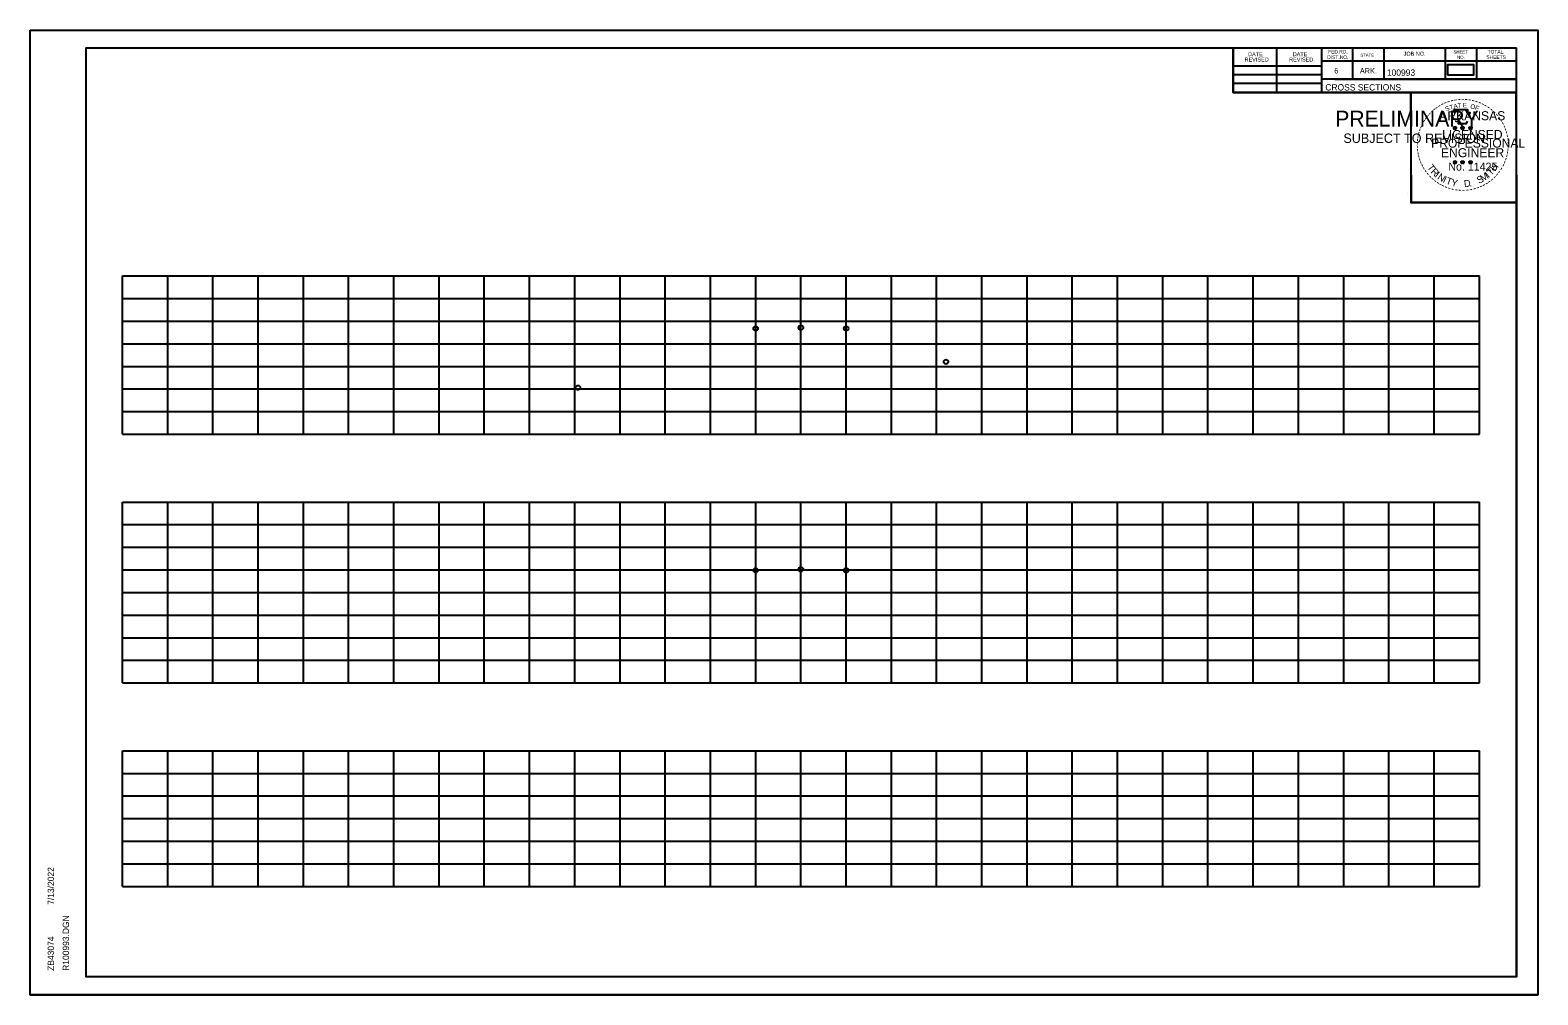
# Model space of a CAD drawing. Extents: x 4667 to 1632277, y -2100 to 724501.
# Drawn here: x 7113.9 to 7447.2, y -995.7 to -782.3 of the extents above; entities that cross this region are included whole.
import ezdxf

# ---------------------------------------------------------------- set-up
doc = ezdxf.new("R2010")
doc.units = 0
doc.layers.add('R_Grid', color=7, linetype='Continuous')
doc.layers.add('R_No Plot', color=7, linetype='Continuous')

msp = doc.modelspace()

# ---------------------------------------------------------------- linework, layer by layer
at = {"layer": 'R_Grid'}
for p, q in [((7134.28, -836.67), (7434.28, -836.67)), ((7134.28, -871.67), (7134.28, -836.67)), ((7144.28, -871.67), (7144.28, -836.67)), ((7154.28, -871.67), (7154.28, -836.67)), ((7164.28, -871.67), (7164.28, -836.67)), ((7174.28, -871.67), (7174.28, -836.67)), ((7184.28, -871.67), (7184.28, -836.67)), ((7194.28, -871.67), (7194.28, -836.67)), ((7204.28, -871.67), (7204.28, -836.67)), ((7214.28, -871.67), (7214.28, -836.67)), ((7224.28, -871.67), (7224.28, -836.67)), ((7234.28, -871.67), (7234.28, -836.67)), ((7244.28, -871.67), (7244.28, -836.67)), ((7254.28, -871.67), (7254.28, -836.67)), ((7264.28, -871.67), (7264.28, -836.67)), ((7274.28, -871.67), (7274.28, -836.67)), ((7284.28, -871.67), (7284.28, -836.67)), ((7294.28, -871.67), (7294.28, -836.67)), ((7304.28, -871.67), (7304.28, -836.67)), ((7314.28, -871.67), (7314.28, -836.67)), ((7324.28, -871.67), (7324.28, -836.67)), ((7334.28, -871.67), (7334.28, -836.67)), ((7344.28, -871.67), (7344.28, -836.67)), ((7354.28, -871.67), (7354.28, -836.67)), ((7364.28, -871.67), (7364.28, -836.67)), ((7374.28, -871.67), (7374.28, -836.67)), ((7384.28, -871.67), (7384.28, -836.67)), ((7394.28, -871.67), (7394.28, -836.67)), ((7404.28, -871.67), (7404.28, -836.67)), ((7414.28, -871.67), (7414.28, -836.67)), ((7424.28, -871.67), (7424.28, -836.67)), ((7434.28, -871.67), (7434.28, -836.67)), ((7134.28, -841.67), (7434.28, -841.67)), ((7134.28, -846.67), (7434.28, -846.67)), ((7134.28, -851.67), (7434.28, -851.67)), ((7134.28, -856.67), (7434.28, -856.67)), ((7134.28, -861.67), (7434.28, -861.67)), ((7134.28, -866.67), (7434.28, -866.67)), ((7134.28, -871.67), (7434.28, -871.67)), ((7134.28, -886.67), (7434.28, -886.67)), ((7134.28, -926.67), (7134.28, -886.67)), ((7144.28, -926.67), (7144.28, -886.67)), ((7154.28, -926.67), (7154.28, -886.67)), ((7164.28, -926.67), (7164.28, -886.67)), ((7174.28, -926.67), (7174.28, -886.67)), ((7184.28, -926.67), (7184.28, -886.67)), ((7194.28, -926.67), (7194.28, -886.67)), ((7204.28, -926.67), (7204.28, -886.67)), ((7214.28, -926.67), (7214.28, -886.67)), ((7224.28, -926.67), (7224.28, -886.67)), ((7234.28, -926.67), (7234.28, -886.67)), ((7244.28, -926.67), (7244.28, -886.67)), ((7254.28, -926.67), (7254.28, -886.67)), ((7264.28, -926.67), (7264.28, -886.67)), ((7274.28, -926.67), (7274.28, -886.67)), ((7284.28, -926.67), (7284.28, -886.67)), ((7294.28, -926.67), (7294.28, -886.67)), ((7304.28, -926.67), (7304.28, -886.67)), ((7314.28, -926.67), (7314.28, -886.67)), ((7324.28, -926.67), (7324.28, -886.67)), ((7334.28, -926.67), (7334.28, -886.67)), ((7344.28, -926.67), (7344.28, -886.67)), ((7354.28, -926.67), (7354.28, -886.67)), ((7364.28, -926.67), (7364.28, -886.67)), ((7374.28, -926.67), (7374.28, -886.67)), ((7384.28, -926.67), (7384.28, -886.67)), ((7394.28, -926.67), (7394.28, -886.67)), ((7404.28, -926.67), (7404.28, -886.67)), ((7414.28, -926.67), (7414.28, -886.67)), ((7424.28, -926.67), (7424.28, -886.67)), ((7434.28, -926.67), (7434.28, -886.67)), ((7134.28, -891.67), (7434.28, -891.67)), ((7134.28, -896.67), (7434.28, -896.67)), ((7134.28, -901.67), (7434.28, -901.67)), ((7134.28, -906.67), (7434.28, -906.67)), ((7134.28, -911.67), (7434.28, -911.67)), ((7134.28, -916.67), (7434.28, -916.67)), ((7134.28, -921.67), (7434.28, -921.67)), ((7134.28, -926.67), (7434.28, -926.67)), ((7134.28, -941.67), (7434.28, -941.67)), ((7134.28, -971.67), (7134.28, -941.67)), ((7144.28, -971.67), (7144.28, -941.67)), ((7154.28, -971.67), (7154.28, -941.67)), ((7164.28, -971.67), (7164.28, -941.67)), ((7174.28, -971.67), (7174.28, -941.67)), ((7184.28, -971.67), (7184.28, -941.67)), ((7194.28, -971.67), (7194.28, -941.67)), ((7204.28, -971.67), (7204.28, -941.67)), ((7214.28, -971.67), (7214.28, -941.67)), ((7224.28, -971.67), (7224.28, -941.67)), ((7234.28, -971.67), (7234.28, -941.67)), ((7244.28, -971.67), (7244.28, -941.67)), ((7254.28, -971.67), (7254.28, -941.67)), ((7264.28, -971.67), (7264.28, -941.67)), ((7274.28, -971.67), (7274.28, -941.67)), ((7284.28, -971.67), (7284.28, -941.67)), ((7294.28, -971.67), (7294.28, -941.67)), ((7304.28, -971.67), (7304.28, -941.67)), ((7314.28, -971.67), (7314.28, -941.67)), ((7324.28, -971.67), (7324.28, -941.67)), ((7334.28, -971.67), (7334.28, -941.67)), ((7344.28, -971.67), (7344.28, -941.67)), ((7354.28, -971.67), (7354.28, -941.67)), ((7364.28, -971.67), (7364.28, -941.67)), ((7374.28, -971.67), (7374.28, -941.67)), ((7384.28, -971.67), (7384.28, -941.67)), ((7394.28, -971.67), (7394.28, -941.67)), ((7404.28, -971.67), (7404.28, -941.67)), ((7414.28, -971.67), (7414.28, -941.67)), ((7424.28, -971.67), (7424.28, -941.67)), ((7434.28, -971.67), (7434.28, -941.67)), ((7134.28, -946.67), (7434.28, -946.67)), ((7134.28, -951.67), (7434.28, -951.67)), ((7134.28, -956.67), (7434.28, -956.67)), ((7134.28, -961.67), (7434.28, -961.67)), ((7134.28, -966.67), (7434.28, -966.67)), ((7134.28, -971.67), (7434.28, -971.67))]:
    msp.add_line(p, q, dxfattribs=at)
at = {"layer": 'R_No Plot'}
for p, q in [((7113.88, -782.31), (7447.21, -782.31)), ((7126.28, -786.21), (7442.46, -786.21)), ((7126.28, -991.67), (7126.28, -786.21)), ((7278.8, -786.47), (7278.8, -786.47)), ((7278.8, -786.47), (7278.8, -786.47)), ((7379.82, -796.09), (7379.82, -786.21)), ((7389.5, -796.09), (7389.5, -786.21)), ((7399.36, -786.21), (7399.36, -796.09)), ((7406.2, -786.21), (7406.2, -793.15)), ((7413.14, -786.21), (7413.14, -793.15)), ((7426.72, -786.21), (7426.72, -793.15)), ((7433.66, -786.21), (7433.66, -793.15)), ((7442.46, -991.67), (7442.46, -786.21)), ((7442.46, -789.15), (7399.36, -789.15)), ((7442.46, -789.13), (7442.46, -789.13)), ((7379.82, -790.23), (7399.36, -790.23)), ((7379.82, -792.09), (7399.36, -792.09)), ((7442.46, -793.15), (7399.36, -793.15)), ((7402.32, -793.15), (7442.46, -793.15)), ((7379.82, -794.03), (7399.36, -794.03)), ((7442.46, -796.09), (7379.82, -796.09)), ((7428.54, -803.83), (7428.89, -803.94)), ((7428.54, -803.83), (7428.79, -803.88)), ((7428.54, -803.83), (7428.78, -803.96)), ((7428.67, -804.24), (7428.89, -803.94)), ((7428.67, -804.24), (7428.8, -804)), ((7428.67, -804.24), (7428.89, -804.02)), ((7428.89, -803.58), (7428.85, -803.83)), ((7428.89, -803.94), (7428.89, -803.58)), ((7428.89, -803.58), (7428.94, -803.83)), ((7429.24, -803.83), (7428.89, -803.94)), ((7429.1, -804.24), (7428.89, -803.94)), ((7429.1, -804.24), (7428.89, -804.03)), ((7429.24, -803.83), (7428.95, -803.88)), ((7429.1, -804.24), (7428.97, -803.95)), ((7429.24, -803.83), (7429.03, -803.94)), ((7430.21, -803.83), (7430.56, -803.94)), ((7430.21, -803.83), (7430.46, -803.88)), ((7430.21, -803.83), (7430.45, -803.96)), ((7430.34, -804.24), (7430.56, -803.94)), ((7430.34, -804.24), (7430.47, -804)), ((7430.34, -804.24), (7430.56, -804.02)), ((7430.56, -803.58), (7430.52, -803.83)), ((7430.56, -803.94), (7430.56, -803.58)), ((7430.56, -803.58), (7430.61, -803.83)), ((7430.91, -803.83), (7430.56, -803.94)), ((7430.77, -804.24), (7430.56, -803.94)), ((7430.77, -804.24), (7430.56, -804.03)), ((7430.91, -803.83), (7430.62, -803.88)), ((7430.77, -804.24), (7430.64, -803.95)), ((7430.91, -803.83), (7430.7, -803.94)), ((7431.98, -803.85), (7432.32, -803.96)), ((7431.98, -803.85), (7432.23, -803.89)), ((7431.98, -803.85), (7432.21, -803.97)), ((7432.11, -804.25), (7432.32, -803.96)), ((7432.11, -804.25), (7432.23, -804.01)), ((7432.11, -804.25), (7432.32, -804.04)), ((7432.32, -803.59), (7432.28, -803.84)), ((7432.32, -803.96), (7432.32, -803.59)), ((7432.32, -803.59), (7432.37, -803.84)), ((7432.67, -803.85), (7432.32, -803.96)), ((7432.54, -804.25), (7432.32, -803.96)), ((7432.54, -804.25), (7432.32, -804.04)), ((7432.67, -803.85), (7432.39, -803.89)), ((7432.54, -804.25), (7432.4, -803.96)), ((7432.67, -803.85), (7432.47, -803.95)), ((7428.54, -811.41), (7428.89, -811.52)), ((7428.54, -811.41), (7428.79, -811.45)), ((7428.54, -811.41), (7428.77, -811.53)), ((7428.67, -811.81), (7428.89, -811.52)), ((7428.67, -811.81), (7428.8, -811.57)), ((7428.67, -811.81), (7428.88, -811.6)), ((7428.89, -811.15), (7428.85, -811.4)), ((7429.1, -811.81), (7428.88, -811.6)), ((7428.89, -811.52), (7428.89, -811.15)), ((7428.89, -811.15), (7428.94, -811.4)), ((7429.23, -811.41), (7428.89, -811.52)), ((7429.1, -811.81), (7428.89, -811.52)), ((7429.23, -811.41), (7428.95, -811.46)), ((7429.1, -811.81), (7428.96, -811.52)), ((7429.23, -811.41), (7429.03, -811.51)), ((7430.21, -811.41), (7430.56, -811.52)), ((7430.21, -811.41), (7430.46, -811.45)), ((7430.21, -811.41), (7430.44, -811.53)), ((7430.34, -811.81), (7430.56, -811.52)), ((7430.34, -811.81), (7430.47, -811.57)), ((7430.34, -811.81), (7430.55, -811.6)), ((7430.56, -811.15), (7430.51, -811.4)), ((7430.77, -811.81), (7430.55, -811.6)), ((7430.56, -811.52), (7430.56, -811.15)), ((7430.56, -811.15), (7430.6, -811.4)), ((7430.9, -811.41), (7430.56, -811.52)), ((7430.77, -811.81), (7430.56, -811.52)), ((7430.9, -811.41), (7430.62, -811.46)), ((7430.77, -811.81), (7430.63, -811.52)), ((7430.9, -811.41), (7430.7, -811.51)), ((7431.97, -811.42), (7432.32, -811.53)), ((7431.97, -811.42), (7432.23, -811.46)), ((7431.97, -811.42), (7432.21, -811.54)), ((7432.11, -811.82), (7432.32, -811.53)), ((7432.11, -811.82), (7432.23, -811.58)), ((7432.11, -811.82), (7432.32, -811.61)), ((7432.32, -811.16), (7432.28, -811.41)), ((7432.32, -811.53), (7432.32, -811.16)), ((7432.32, -811.16), (7432.37, -811.41)), ((7432.67, -811.42), (7432.32, -811.53)), ((7432.54, -811.82), (7432.32, -811.53)), ((7432.54, -811.82), (7432.32, -811.61)), ((7432.67, -811.42), (7432.38, -811.47)), ((7432.54, -811.82), (7432.4, -811.53)), ((7432.67, -811.42), (7432.47, -811.52)), ((7418.49, -818.54), (7418.49, -818.54)), ((7126.28, -991.67), (7126.28, -991.67)), ((7442.46, -991.67), (7126.28, -991.67)), ((7113.88, -995.65), (7447.21, -995.65))]:
    msp.add_line(p, q, dxfattribs=at)
for points in [[(7113.87, -782.31), (7447.21, -782.31), (7447.21, -995.65), (7113.87, -995.65)], [(7360.2, -786.21), (7379.82, -786.21), (7379.82, -796.09), (7395.93, -796.09), (7419.13, -796.09), (7419.13, -820.42), (7442.46, -820.42), (7442.46, -991.67), (7126.28, -991.67), (7126.28, -786.21)], [(7427.22, -792.2), (7433.06, -792.2), (7433.06, -790.02), (7427.22, -790.02)], [(7419.13, -796.09), (7442.34, -796.09), (7442.46, -820.42), (7419.25, -820.42)]]:
    msp.add_lwpolyline(points, close=True, dxfattribs=at)
for points in [[(7428.58, -799.96), (7428.85, -800.78)], [(7432.09, -800.88), (7432.24, -800.59), (7431.55, -800.62), (7431.7, -799.96), (7428.58, -799.96)], [(7429.07, -802.38), (7429.07, -802.47), (7429.64, -802.48), (7429.58, -802.96), (7431.45, -802.96), (7431.65, -802.42)], [(7428.89, -803.58), (7429.1, -804.24), (7428.54, -803.83), (7429.24, -803.83), (7428.67, -804.24), (7428.89, -803.58)], [(7430.56, -803.58), (7430.77, -804.24), (7430.21, -803.83), (7430.91, -803.83), (7430.34, -804.24), (7430.56, -803.58)], [(7432.32, -803.59), (7432.54, -804.25), (7431.98, -803.85), (7432.67, -803.85), (7432.11, -804.25), (7432.32, -803.59)], [(7428.89, -811.15), (7429.1, -811.81), (7428.54, -811.41), (7429.23, -811.41), (7428.67, -811.81), (7428.89, -811.15)], [(7430.56, -811.15), (7430.77, -811.81), (7430.21, -811.41), (7430.9, -811.41), (7430.34, -811.81), (7430.56, -811.15)], [(7432.32, -811.16), (7432.54, -811.82), (7431.97, -811.42), (7432.67, -811.42), (7432.11, -811.82), (7432.32, -811.16)]]:
    msp.add_lwpolyline(points, dxfattribs=at)
for centre, radius in [((7428.89, -803.95), 0.172), ((7428.89, -803.95), 0.145), ((7428.89, -803.95), 0.116), ((7428.89, -803.95), 0.0991), ((7428.89, -803.95), 0.0747), ((7428.89, -803.95), 0.0495), ((7428.89, -803.95), 0.0296), ((7430.56, -803.95), 0.172), ((7430.56, -803.95), 0.145), ((7430.56, -803.95), 0.116), ((7430.56, -803.95), 0.0991), ((7430.56, -803.95), 0.0747), ((7430.56, -803.95), 0.0495), ((7430.56, -803.95), 0.0296), ((7432.32, -803.96), 0.172), ((7432.32, -803.96), 0.145), ((7432.32, -803.96), 0.116), ((7432.32, -803.96), 0.0991), ((7432.32, -803.96), 0.0747), ((7432.32, -803.96), 0.0495), ((7432.32, -803.96), 0.0296), ((7428.89, -811.52), 0.172), ((7428.89, -811.52), 0.145), ((7428.89, -811.52), 0.116), ((7428.89, -811.52), 0.0991), ((7428.89, -811.52), 0.0747), ((7428.89, -811.52), 0.0495), ((7428.89, -811.52), 0.0296), ((7430.55, -811.52), 0.172), ((7430.55, -811.52), 0.145), ((7430.55, -811.52), 0.116), ((7430.55, -811.52), 0.0991), ((7430.55, -811.52), 0.0747), ((7430.55, -811.52), 0.0495), ((7430.55, -811.52), 0.0296), ((7432.32, -811.53), 0.172), ((7432.32, -811.53), 0.145), ((7432.32, -811.53), 0.116), ((7432.32, -811.53), 0.0991), ((7432.32, -811.53), 0.0747), ((7432.32, -811.53), 0.0495), ((7432.32, -811.53), 0.0296), ((7274.28, -848.29), 0.5), ((7284.28, -848.09), 0.5), ((7294.28, -848.29), 0.5), ((7316.36, -855.65), 0.5), ((7234.99, -861.39), 0.5), ((7274.28, -901.76), 0.5), ((7284.28, -901.56), 0.5), ((7294.28, -901.76), 0.5)]:
    msp.add_circle(centre, radius, dxfattribs=at)

# ---------------------------------------------------------------- texts
for s, height, rotation, p in [('REVISED', 0.879, 360, (7382.37, -789.25)), ('DATE', 0.879, 360, (7383.15, -788.07)), ('REVISED', 0.879, 360, (7392.23, -789.25)), ('DATE', 0.879, 360, (7393.01, -788.07)), ('DIST.NO.', 0.782, 360, (7400.64, -788.67)), ('FED.RD.', 0.782, 360, (7400.84, -787.49)), ('STATE', 0.684, 360, (7407.96, -788.17)), ('JOB NO.', 0.879, 360, (7417.54, -787.97)), ('SHEET', 0.684, 360, (7428.58, -787.49)), ('NO.', 0.684, 360, (7429.36, -788.67)), ('SHEETS', 0.782, 360, (7435.82, -788.67)), ('TOTAL', 0.782, 360, (7436.1, -787.49)), ('6', 1.17, 360, (7402.2, -791.89)), ('ARK.', 1.172, 360, (7407.86, -791.89)), ('100993', 1.4, 360, (7413.83, -792.41)), ('CROSS SECTIONS', 1.4, 360, (7400.22, -795.66)), ('-', 1.6, 38.9507, (7424.41, -800.56)), ('-', 1.6, 36.2317, (7424.89, -800.18)), ('-', 1.6, 34.0636, (7425.47, -799.78)), ('-', 1.6, 28.7918, (7426.06, -799.41)), ('-', 1.6, 24.3072, (7426.7, -799.1)), ('S', 1, 21.594, (7426.94, -800.28)), ('-', 1.6, 19.1761, (7427.33, -798.83)), ('T', 1, 16.4036, (7427.85, -799.95)), ('-', 1.6, 13.6301, (7428.08, -798.59)), ('A', 1, 11.2132, (7428.68, -799.7)), ('-', 1.6, 10.2193, (7428.76, -798.43)), ('T', 1, 6.0228, (7429.53, -799.53)), ('-', 1.6, 5.8968, (7429.49, -798.32)), ('-', 1.6, 0.1862, (7430.26, -798.24)), ('E', 1, 0.8323, (7430.63, -799.42)), ('-', 1.6, 357.743, (7430.98, -798.26)), ('-', 1.6, 352.1617, (7431.73, -798.31)), ('O', 1, 350.4515, (7432.23, -799.63)), ('-', 1.6, 347.2049, (7432.44, -798.43)), ('F', 1, 340.0707, (7433.19, -799.86)), ('-', 1.6, 342.3362, (7433.08, -798.58)), ('-', 1.6, 337.8551, (7433.81, -798.8)), ('-', 1.6, 334.1211, (7434.45, -799.08)), ('-', 1.6, 329.6409, (7435.02, -799.36)), ('-', 1.6, 325.8627, (7435.67, -799.72)), ('-', 1.6, 320.5297, (7436.28, -800.15)), ('PRELIMINARY', 3.5, 360, (7402.41, -803.63)), ('DWB', 0.01, 360, (7403.15, -801.78)), ('-', 1.6, 62.8713, (7422.08, -803.65)), ('-', 1.6, 58.0706, (7422.39, -803.03)), ('-', 1.6, 54.2325, (7422.71, -802.51)), ('-', 1.6, 50.6142, (7423.13, -801.94)), ('-', 1.6, 48.423, (7423.53, -801.45)), ('-', 1.6, 42.9622, (7423.98, -800.97)), ('ARKANSAS', 2, 360, (7425.43, -802.24)), ('-', 1.6, 315.5786, (7436.88, -800.63)), ('-', 1.6, 309.8797, (7437.45, -801.18)), ('-', 1.6, 306.6522, (7437.97, -801.79)), ('-', 1.4, 303.6753, (7438.46, -802.35)), ('-', 1.6, 299.6684, (7438.78, -802.96)), ('SUBJECT TO REVISION', 2.0751, 360, (7404.22, -807.25)), ('-', 1.6, 85.1863, (7421.19, -807.01)), ('-', 1.6, 81.2013, (7421.27, -806.31)), ('-', 1.6, 75.461, (7421.4, -805.6)), ('-', 1.6, 72.3945, (7421.6, -804.89)), ('-', 1.6, 67.7743, (7421.82, -804.26)), ('PROFESSIONAL', 2, 360, (7423.61, -808.3)), ('LICENSED', 2, 360, (7426.03, -806.39)), ('DWB', 0.01, 360, (7428.88, -803.95)), ('DWB', 0.01, 360, (7430.55, -803.95)), ('DWB', 0.01, 360, (7432.31, -803.96)), ('-', 1.6, 294.6628, (7439.1, -803.57)), ('-', 1.6, 290.5728, (7439.36, -804.15)), ('-', 1.6, 285.1233, (7439.59, -804.73)), ('-', 1.6, 280.5493, (7439.79, -805.47)), ('-', 1.6, 276.5962, (7439.95, -806.24)), ('-', 1.6, 94.1959, (7421.2, -808.43)), ('-', 1.6, 89.0622, (7421.17, -807.71)), ('-', 1.6, 98.9479, (7421.28, -809.1)), ('-', 1.6, 101.7149, (7421.41, -809.83)), ('-', 1.6, 105.4578, (7421.57, -810.43)), ('ENGINEER', 2, 360, (7425.8, -810.42)), ('-', 1.6, 255.7626, (7439.85, -809.59)), ('-', 1.6, 260.9953, (7439.96, -808.91)), ('-', 1.6, 263.5172, (7440.03, -808.26)), ('-', 1.6, 274.3301, (7440.01, -806.96)), ('-', 1.6, 269.9407, (7440.05, -807.59)), ('-', 1.6, 109.0874, (7421.79, -811.06)), ('-', 1.6, 114.0643, (7422.04, -811.65)), ('-', 1.6, 115.7289, (7422.35, -812.27)), ('-', 1.6, 120.4471, (7422.7, -812.86)), ('-', 1.6, 125.8934, (7423.11, -813.42)), ('T', 1.54, 306.0406, (7422.65, -812.68)), ('R', 1.54, 314.005, (7423.41, -813.73)), ('No. 11425', 1.757, 360, (7427.42, -813.37)), ('DWB', 0.01, 360, (7428.87, -811.52)), ('DWB', 0.01, 360, (7430.54, -811.52)), ('DWB', 0.01, 360, (7432.31, -811.53)), ('T', 1.54, 46.6444, (7436.88, -814.59)), ('H', 1.54, 54.6088, (7437.77, -813.64)), ('-', 1.6, 239.0712, (7438.79, -812.37)), ('-', 1.6, 244.6197, (7439.18, -811.61)), ('-', 1.6, 247.8887, (7439.44, -810.98)), ('-', 1.6, 252.8681, (7439.67, -810.31)), ('-', 1.6, 130.7181, (7423.57, -813.97)), ('-', 1.6, 134.2238, (7424.09, -814.52)), ('-', 1.6, 138.9338, (7424.61, -814.98)), ('-', 1.6, 144.6463, (7425.17, -815.39)), ('I', 1.54, 321.9694, (7424.31, -814.66)), ('-', 1.6, 148.0898, (7425.73, -815.76)), ('N', 1.54, 326.5002, (7424.88, -815.13)), ('-', 1.6, 151.5704, (7426.31, -816.08)), ('-', 1.6, 154.6002, (7426.83, -816.33)), ('I', 1.54, 335.3603, (7426.08, -815.92)), ('T', 1.54, 339.8912, (7426.74, -816.24)), ('Y', 1.54, 347.8556, (7427.96, -816.69)), ('D', 1.54, 6.3969, (7430.95, -817.05)), ('.', 1.54, 13.7642, (7432.14, -816.92)), ('S', 1.54, 26.9312, (7434.19, -816.32)), ('M', 1.54, 32.6563, (7435.03, -815.91)), ('-', 1.6, 207.3568, (7435.31, -815.86)), ('I', 1.54, 42.1136, (7436.31, -815.06)), ('-', 1.6, 212.2491, (7435.87, -815.52)), ('-', 1.6, 215.7363, (7436.4, -815.13)), ('-', 1.6, 221.0851, (7436.95, -814.66)), ('-', 1.6, 225.7653, (7437.48, -814.15)), ('-', 1.6, 231.2538, (7437.95, -813.58)), ('-', 1.6, 233.8452, (7438.38, -813.02)), ('-', 1.6, 158.5612, (7427.45, -816.58)), ('-', 1.6, 162.7983, (7428.14, -816.8)), ('-', 1.6, 167.5555, (7428.85, -816.96)), ('-', 1.6, 173.1155, (7429.63, -817.07)), ('-', 1.6, 176.5183, (7430.37, -817.12)), ('-', 1.6, 181.5918, (7431.12, -817.1)), ('-', 1.6, 185.8167, (7431.93, -817.03)), ('-', 1.6, 191.2858, (7432.66, -816.9)), ('-', 1.6, 195.4743, (7433.39, -816.7)), ('-', 1.6, 200.7184, (7434.07, -816.45)), ('-', 1.6, 204.2516, (7434.69, -816.18)), ('7/13/2022', 1.4, 90, (7119.14, -975.74)), ('R100993.DGN', 1.4, 90, (7122.47, -990.34)), ('ZB43074', 1.4, 90, (7119.14, -990.34))]:
    msp.add_text(s, height=height, rotation=rotation, dxfattribs=at).set_placement(p)

doc.saveas('drawing.dxf')
